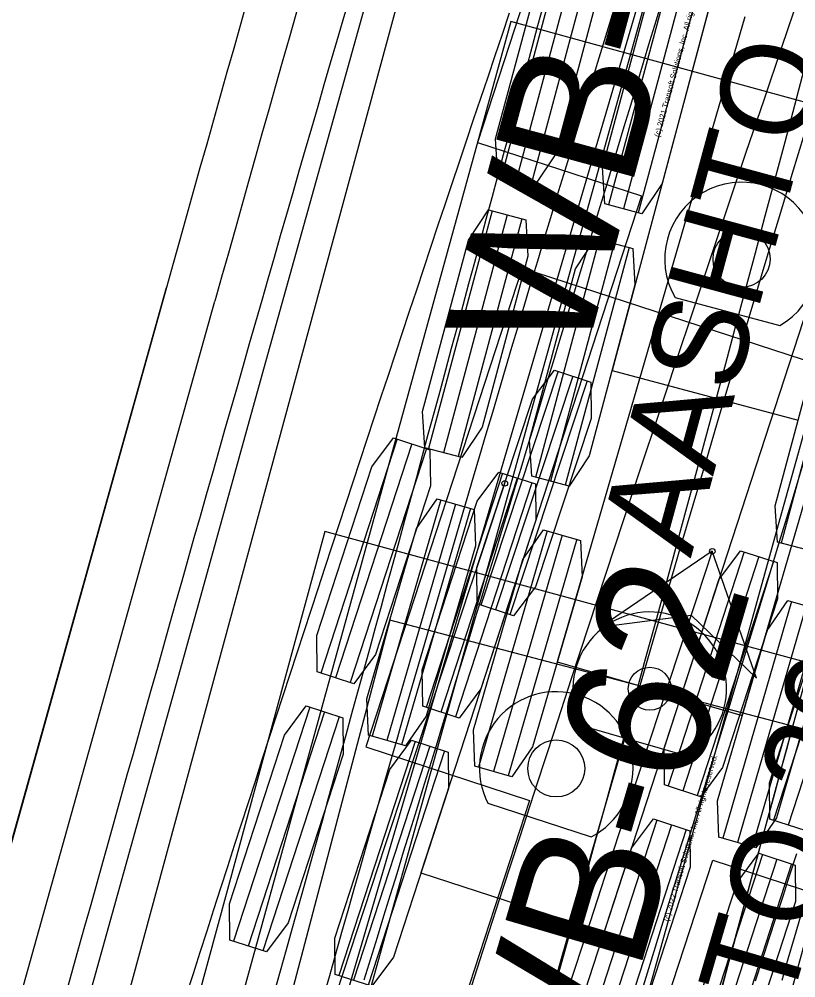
# Model space of a CAD drawing. Extents: x -14 to 1565148, y -25 to 642856.
# Drawn here: x 1564923.89 to 1564935.45, y 636716.95 to 636731.22 of the extents above; entities that cross this region are included whole.
import ezdxf

# ---------------------------------------------------------------- set-up
doc = ezdxf.new("R2010")
doc.units = 0
for name, color, linetype in [('GE_P_Alignment_100_Stations', 7, 'Continuous'), ('GE_X_Alignment', 7, 'Continuous'), ('MT_P_Work_Area', 7, 'Continuous'), ('PV_P_EOP', 7, 'Continuous'), ('PV_X_EOP', 7, 'Continuous'), ('TR_Turning_Path26', 7, 'Continuous'), ('TR_Turning_Path28', 7, 'Continuous'), ('TR_Turning_Path28 - Copy-1', 7, 'Continuous'), ('TR_Turning_Path29', 7, 'Continuous')]:
    doc.layers.add(name, color=color, linetype=linetype)

msp = doc.modelspace()

# ---------------------------------------------------------------- linework, layer by layer
at = {"layer": 'GE_P_Alignment_100_Stations'}
for p, q in [((1564936.02, 636755.417), (1564923.453, 636709.091)), ((1564931.657, 636706.865), (1564944.224, 636753.191)), ((1564926.286, 636706.581), (1564934.131, 636734.789))]:
    msp.add_line(p, q, dxfattribs=at)
for points in [[(1564922.431, 636707.647), (1564923.055, 636709.892), (1564923.947, 636713.098), (1564924.839, 636716.304), (1564925.73, 636719.51), (1564926.622, 636722.716), (1564927.513, 636725.922), (1564928.405, 636729.128), (1564929.297, 636732.334), (1564930.188, 636735.539), (1564930.277, 636735.86)], [(1564930.141, 636705.514), (1564930.765, 636707.758), (1564931.657, 636710.962), (1564932.548, 636714.167), (1564933.439, 636717.372), (1564934.331, 636720.577), (1564935.222, 636723.783), (1564936.113, 636726.988), (1564937.005, 636730.193), (1564937.896, 636733.398), (1564937.986, 636733.719)], [(1564924.604, 636716.752), (1564924.694, 636717.074), (1564924.784, 636717.395), (1564924.874, 636717.716), (1564924.964, 636718.037), (1564925.054, 636718.359), (1564925.144, 636718.68), (1564925.234, 636719.001), (1564925.324, 636719.323), (1564925.414, 636719.644), (1564925.504, 636719.966), (1564925.594, 636720.287), (1564925.685, 636720.608), (1564925.775, 636720.93), (1564925.866, 636721.251), (1564925.956, 636721.572), (1564926.047, 636721.894), (1564926.137, 636722.215), (1564926.228, 636722.536), (1564926.319, 636722.857), (1564926.41, 636723.179), (1564926.501, 636723.5), (1564926.592, 636723.821), (1564926.684, 636724.142), (1564926.775, 636724.464), (1564926.867, 636724.785), (1564926.958, 636725.106), (1564927.05, 636725.428), (1564927.142, 636725.749), (1564927.233, 636726.07), (1564927.325, 636726.391), (1564927.417, 636726.713), (1564927.509, 636727.034), (1564927.602, 636727.355), (1564927.694, 636727.676), (1564927.786, 636727.998), (1564927.879, 636728.319), (1564927.971, 636728.64), (1564928.064, 636728.961), (1564928.157, 636729.283), (1564928.25, 636729.604), (1564928.343, 636729.925), (1564928.436, 636730.247), (1564928.529, 636730.568), (1564928.622, 636730.889), (1564928.715, 636731.21), (1564928.809, 636731.532)], [(1564935.488, 636720.989), (1564935.401, 636720.668), (1564935.314, 636720.347), (1564935.227, 636720.025), (1564935.14, 636719.704), (1564935.053, 636719.383), (1564934.965, 636719.062), (1564934.878, 636718.741), (1564934.791, 636718.419), (1564934.704, 636718.098), (1564934.617, 636717.777), (1564934.53, 636717.456), (1564934.443, 636717.134), (1564934.355, 636716.813)]]:
    msp.add_lwpolyline(points, dxfattribs=at)
at = {"layer": 'GE_X_Alignment'}
msp.add_line((1564926.086, 636727.225), (1564895.969, 636619.491), dxfattribs=at)
for centre, radius, start in [((1565911.499, 636405.11), 1040.25, 160.594709), ((1565931.298, 636446.221), 1043.75, 163.082175)]:
    msp.add_arc(centre, radius, start, 164.38184, dxfattribs=at)
at = {"layer": 'MT_P_Work_Area'}
for p, q in [((1564934.694, 636731.253), (1564931.904, 636721.65)), ((1564934.656, 636720.85), (1564937.447, 636730.453)), ((1564930.17, 636724.063), (1564929.147, 636720.542)), ((1564930.391, 636723.999), (1564929.367, 636720.478)), ((1564930.611, 636723.935), (1564929.587, 636720.414)), ((1564931.755, 636723.603), (1564930.732, 636720.082)), ((1564931.975, 636723.539), (1564930.952, 636720.018)), ((1564932.195, 636723.475), (1564931.172, 636719.954)), ((1564935.388, 636722.547), (1564934.365, 636719.026)), ((1564935.608, 636722.483), (1564934.585, 636718.962)), ((1564935.828, 636722.419), (1564934.805, 636718.898)), ((1564929.412, 636722.27), (1564920.23, 636687.461)), ((1564937.148, 636720.23), (1564929.412, 636722.27)), ((1564929.412, 636722.27), (1564929.412, 636722.27)), ((1564931.904, 636721.65), (1564934.656, 636720.85)), ((1564932.278, 636720.7), (1564933.83, 636720.249))]:
    msp.add_line(p, q, dxfattribs=at)
for points in [[(1564928.424, 636716.655), (1564928.516, 636716.978), (1564928.607, 636717.302), (1564928.699, 636717.625), (1564928.79, 636717.948), (1564928.882, 636718.271), (1564928.974, 636718.595), (1564929.066, 636718.918), (1564929.159, 636719.241), (1564929.251, 636719.564), (1564929.344, 636719.887), (1564929.436, 636720.209), (1564929.529, 636720.532), (1564929.622, 636720.855), (1564929.716, 636721.178), (1564929.809, 636721.501), (1564929.903, 636721.823), (1564929.996, 636722.146), (1564930.09, 636722.469), (1564930.184, 636722.791), (1564930.279, 636723.114), (1564930.373, 636723.436), (1564930.467, 636723.758), (1564930.562, 636724.081), (1564930.657, 636724.403), (1564930.752, 636724.725), (1564930.847, 636725.047), (1564930.942, 636725.37), (1564931.038, 636725.692), (1564931.133, 636726.014), (1564931.229, 636726.336), (1564931.325, 636726.658), (1564931.421, 636726.98), (1564931.517, 636727.302), (1564931.614, 636727.624), (1564931.71, 636727.945), (1564931.807, 636728.267), (1564931.904, 636728.589), (1564932.001, 636728.91), (1564932.098, 636729.232), (1564932.195, 636729.554), (1564932.293, 636729.875), (1564932.391, 636730.197), (1564932.488, 636730.518), (1564932.586, 636730.839), (1564932.684, 636731.161), (1564932.783, 636731.482)], [(1564935.251, 636716.908), (1564935.342, 636717.228), (1564935.434, 636717.548), (1564935.526, 636717.868)]]:
    msp.add_lwpolyline(points, dxfattribs=at)
for points in [[(1564930.116, 636724.079), (1564930.665, 636723.919), (1564930.687, 636723.378), (1564929.951, 636720.843), (1564929.642, 636720.398), (1564929.093, 636720.558), (1564929.07, 636721.099), (1564929.807, 636723.634)], [(1564931.7, 636723.618), (1564932.25, 636723.459), (1564932.272, 636722.918), (1564931.535, 636720.383), (1564931.226, 636719.938), (1564930.677, 636720.097), (1564930.655, 636720.638), (1564931.392, 636723.174)], [(1564935.333, 636722.563), (1564935.883, 636722.403), (1564935.905, 636721.862), (1564935.168, 636719.327), (1564934.859, 636718.882), (1564934.31, 636719.042), (1564934.288, 636719.583), (1564935.025, 636722.118)]]:
    msp.add_lwpolyline(points, close=True, dxfattribs=at)
msp.add_circle((1564933.28, 636721.25), 0.32, dxfattribs=at)
for centre, radius, start, end in [((1565594.047, 636529.053), 688.306, 162.585575, 166.009279), ((1564933.28, 636721.25), 1.143, 298.7956, 208.7956)]:
    msp.add_arc(centre, radius, start, end, dxfattribs=at)
at = {"layer": 'PV_P_EOP'}
for p, q in [((1564895.969, 636619.491), (1564926.086, 636727.225)), ((1564896.692, 636619.289), (1564926.808, 636727.023))]:
    msp.add_line(p, q, dxfattribs=at)
for centre, radius, start in [((1565836.802, 636420.196), 982.5, 154.779538), ((1565836.802, 636420.196), 982, 154.779538), ((1565911.499, 636405.11), 1041, 160.594709), ((1565911.499, 636405.11), 1040.25, 160.594709), ((1565931.298, 636446.221), 1043.75, 163.082175), ((1565931.298, 636446.221), 1043, 163.082175)]:
    msp.add_arc(centre, radius, start, 164.38184, dxfattribs=at)
at = {"layer": 'PV_X_EOP'}
msp.add_arc((1565836.802, 636420.196), 980, 154.284444, 164.38184, dxfattribs=at)
at = {"layer": 'TR_Turning_Path26'}
for p, q in [((1564931.379, 636727.513), (1564929.052, 636720.383)), ((1564938.984, 636725.031), (1564931.379, 636727.513)), ((1564931.379, 636727.513), (1564931.379, 636727.513)), ((1564931.915, 636725.977), (1564930.764, 636722.496)), ((1564932.133, 636725.905), (1564930.982, 636722.424)), ((1564932.35, 636725.833), (1564931.199, 636722.352)), ((1564929.052, 636720.383), (1564931.492, 636719.587)), ((1564931.492, 636719.587), (1564928.39, 636710.08)), ((1564931.115, 636709.191), (1564934.218, 636718.698)), ((1564934.218, 636718.698), (1564936.658, 636717.901))]:
    msp.add_line(p, q, dxfattribs=at)
for points in [[(1564931.861, 636725.995), (1564932.404, 636725.815), (1564932.407, 636725.274), (1564931.578, 636722.767), (1564931.253, 636722.334), (1564930.71, 636722.514), (1564930.708, 636723.055), (1564931.537, 636725.562)], [(1564934.211, 636723.297), (1564932.556, 636722.172), (1564933.897, 636722.347), (1564934.868, 636721.408)]]:
    msp.add_lwpolyline(points, close=True, dxfattribs=at)
for points in [[(1564928.619, 636716.713), (1564928.723, 636717.03), (1564928.827, 636717.346), (1564928.931, 636717.663), (1564929.035, 636717.979), (1564929.139, 636718.296), (1564929.243, 636718.612), (1564929.348, 636718.929), (1564929.452, 636719.245), (1564929.556, 636719.562), (1564929.66, 636719.878), (1564929.764, 636720.195), (1564929.869, 636720.511), (1564929.973, 636720.828), (1564930.077, 636721.144), (1564930.182, 636721.461), (1564930.286, 636721.777), (1564930.39, 636722.094), (1564930.495, 636722.41), (1564930.599, 636722.726), (1564930.704, 636723.043), (1564930.808, 636723.359), (1564930.913, 636723.676), (1564931.017, 636723.992), (1564931.122, 636724.308)], [(1564934.211, 636723.297), (1564932.556, 636722.172), (1564933.897, 636722.347), (1564934.868, 636721.408), (1564934.211, 636723.297)]]:
    msp.add_lwpolyline(points, dxfattribs=at)
for centre in [(1564931.122, 636724.308), (1564934.211, 636723.297)]:
    msp.add_circle(centre, 0.0417, dxfattribs=at)
msp.add_arc((1568405.55, 635575.204), 3656.27, 161.699159, 163.159899, dxfattribs=at)
at = {"layer": 'TR_Turning_Path28'}
for p, q in [((1564935.357, 636743.647), (1564930.715, 636729.383)), ((1564930.715, 636729.383), (1564933.156, 636728.589)), ((1564933.156, 636728.589), (1564929.875, 636718.509)), ((1564932.601, 636717.622), (1564935.881, 636727.702)), ((1564929.52, 636724.97), (1564928.385, 636721.483)), ((1564929.738, 636724.899), (1564928.603, 636721.412)), ((1564929.955, 636724.828), (1564928.821, 636721.341)), ((1564931.089, 636724.459), (1564929.954, 636720.973)), ((1564931.307, 636724.388), (1564930.172, 636720.902)), ((1564931.524, 636724.317), (1564930.39, 636720.831)), ((1564928.444, 636723.591), (1564915.862, 636677.342)), ((1564932.544, 636722.475), (1564928.444, 636723.591)), ((1564934.686, 636723.288), (1564933.552, 636719.802)), ((1564934.904, 636723.218), (1564933.77, 636719.731)), ((1564935.122, 636723.147), (1564933.987, 636719.66)), ((1564936.255, 636722.778), (1564935.121, 636719.291)), ((1564936.473, 636722.707), (1564935.339, 636719.22)), ((1564936.645, 636721.359), (1564932.544, 636722.475)), ((1564924.064, 636675.111), (1564936.645, 636721.359)), ((1564928.22, 636720.976), (1564927.085, 636717.489)), ((1564928.438, 636720.905), (1564927.303, 636717.418)), ((1564928.656, 636720.834), (1564927.521, 636717.347)), ((1564929.789, 636720.465), (1564928.654, 636716.979)), ((1564930.007, 636720.394), (1564928.872, 636716.908)), ((1564930.225, 636720.324), (1564929.09, 636716.837)), ((1564930.87, 636719.544), (1564932.407, 636719.044)), ((1564933.387, 636719.295), (1564932.252, 636715.808)), ((1564933.604, 636719.224), (1564932.47, 636715.737)), ((1564933.822, 636719.153), (1564932.688, 636715.666)), ((1564934.956, 636718.784), (1564933.821, 636715.297)), ((1564935.173, 636718.713), (1564934.039, 636715.226)), ((1564929.875, 636718.509), (1564932.601, 636717.622)), ((1564935.391, 636718.642), (1564934.257, 636715.155))]:
    msp.add_line(p, q, dxfattribs=at)
for points in [[(1564926.385, 636716.69), (1564926.487, 636717.009), (1564926.589, 636717.327), (1564926.691, 636717.646), (1564926.794, 636717.965), (1564926.896, 636718.283), (1564926.999, 636718.602), (1564927.101, 636718.92), (1564927.204, 636719.239), (1564927.307, 636719.557), (1564927.41, 636719.876), (1564927.513, 636720.194), (1564927.617, 636720.512), (1564927.72, 636720.831), (1564927.823, 636721.149), (1564927.927, 636721.467), (1564928.031, 636721.785), (1564928.135, 636722.103), (1564928.239, 636722.422), (1564928.343, 636722.74), (1564928.447, 636723.058), (1564928.551, 636723.376), (1564928.655, 636723.694), (1564928.76, 636724.012), (1564928.864, 636724.329), (1564928.969, 636724.647), (1564929.074, 636724.965), (1564929.179, 636725.283), (1564929.284, 636725.601), (1564929.389, 636725.918), (1564929.494, 636726.236), (1564929.6, 636726.554), (1564929.705, 636726.871), (1564929.811, 636727.189), (1564929.916, 636727.506), (1564930.022, 636727.824), (1564930.128, 636728.141), (1564930.234, 636728.459), (1564930.34, 636728.776), (1564930.447, 636729.094), (1564930.553, 636729.411), (1564930.659, 636729.728), (1564930.766, 636730.045), (1564930.873, 636730.363), (1564930.98, 636730.68), (1564931.086, 636730.997), (1564931.193, 636731.314)], [(1564934.854, 636716.9), (1564934.956, 636717.216), (1564935.059, 636717.531), (1564935.161, 636717.847), (1564935.264, 636718.163), (1564935.366, 636718.478), (1564935.469, 636718.794)]]:
    msp.add_lwpolyline(points, dxfattribs=at)
for points in [[(1564929.466, 636724.987), (1564930.009, 636724.81), (1564930.015, 636724.269), (1564929.198, 636721.758), (1564928.875, 636721.324), (1564928.331, 636721.501), (1564928.326, 636722.042), (1564929.143, 636724.553)], [(1564931.035, 636724.477), (1564931.579, 636724.3), (1564931.584, 636723.758), (1564930.767, 636721.248), (1564930.444, 636720.813), (1564929.9, 636720.99), (1564929.895, 636721.532), (1564930.712, 636724.042)], [(1564934.632, 636723.306), (1564935.176, 636723.129), (1564935.181, 636722.588), (1564934.364, 636720.077), (1564934.041, 636719.642), (1564933.498, 636719.819), (1564933.493, 636720.361), (1564934.309, 636722.871)], [(1564936.201, 636722.795), (1564936.745, 636722.618), (1564936.75, 636722.077), (1564935.933, 636719.567), (1564935.61, 636719.132), (1564935.067, 636719.309), (1564935.062, 636719.85), (1564935.878, 636722.361)], [(1564928.166, 636720.994), (1564928.71, 636720.817), (1564928.715, 636720.275), (1564927.898, 636717.765), (1564927.575, 636717.33), (1564927.031, 636717.507), (1564927.026, 636718.048), (1564927.843, 636720.559)], [(1564929.735, 636720.483), (1564930.279, 636720.306), (1564930.284, 636719.764), (1564929.467, 636717.254), (1564929.144, 636716.819), (1564928.6, 636716.996), (1564928.595, 636717.538), (1564929.412, 636720.048)], [(1564933.333, 636719.312), (1564933.876, 636719.135), (1564933.881, 636718.594), (1564933.065, 636716.083), (1564932.742, 636715.648), (1564932.198, 636715.825), (1564932.193, 636716.367), (1564933.01, 636718.877)], [(1564934.902, 636718.802), (1564935.445, 636718.625), (1564935.45, 636718.083), (1564934.634, 636715.573), (1564934.311, 636715.138), (1564933.767, 636715.315), (1564933.762, 636715.856), (1564934.579, 636718.367)]]:
    msp.add_lwpolyline(points, close=True, dxfattribs=at)
msp.add_circle((1564931.888, 636720.063), 0.424, dxfattribs=at)
for centre, radius, start, end in [((1565842.213, 636423.646), 957.571, 160.797084, 167.118411), ((1564931.888, 636720.063), 1.143, 296.9739, 206.9739)]:
    msp.add_arc(centre, radius, start, end, dxfattribs=at)
at = {"layer": 'TR_Turning_Path28 - Copy-1'}
for p, q in [((1564935.46, 636736.231), (1564932.719, 636725.991)), ((1564932.021, 636732.424), (1564931.073, 636728.882)), ((1564932.242, 636732.365), (1564931.294, 636728.823)), ((1564932.464, 636732.305), (1564931.516, 636728.763)), ((1564933.615, 636731.997), (1564932.667, 636728.455)), ((1564933.836, 636731.938), (1564932.888, 636728.396)), ((1564934.058, 636731.879), (1564933.109, 636728.337)), ((1564931.213, 636731.188), (1564918.482, 636684.981)), ((1564935.311, 636730.059), (1564931.213, 636731.188)), ((1564939.408, 636728.93), (1564935.311, 636730.059)), ((1564930.935, 636728.367), (1564929.987, 636724.825)), ((1564931.156, 636728.307), (1564930.208, 636724.765)), ((1564931.378, 636728.248), (1564930.43, 636724.706)), ((1564932.529, 636727.94), (1564931.581, 636724.398)), ((1564932.75, 636727.881), (1564931.802, 636724.339)), ((1564932.972, 636727.821), (1564932.023, 636724.28)), ((1564933.657, 636727.078), (1564935.218, 636726.66)), ((1564936.183, 636726.962), (1564935.235, 636723.42)), ((1564932.719, 636725.991), (1564935.488, 636725.25))]:
    msp.add_line(p, q, dxfattribs=at)
for points in [[(1564931.966, 636732.439), (1564932.519, 636732.291), (1564932.552, 636731.75), (1564931.87, 636729.2), (1564931.571, 636728.749), (1564931.018, 636728.897), (1564930.984, 636729.437), (1564931.667, 636731.987)], [(1564933.56, 636732.012), (1564934.113, 636731.864), (1564934.146, 636731.323), (1564933.464, 636728.773), (1564933.164, 636728.322), (1564932.612, 636728.47), (1564932.578, 636729.01), (1564933.261, 636731.561)], [(1564930.88, 636728.381), (1564931.433, 636728.233), (1564931.466, 636727.693), (1564930.784, 636725.143), (1564930.484, 636724.691), (1564929.932, 636724.839), (1564929.898, 636725.38), (1564930.581, 636727.93)], [(1564932.474, 636727.955), (1564933.026, 636727.807), (1564933.06, 636727.266), (1564932.378, 636724.716), (1564932.078, 636724.265), (1564931.526, 636724.413), (1564931.492, 636724.953), (1564932.175, 636727.503)], [(1564936.129, 636726.976), (1564936.681, 636726.828), (1564936.715, 636726.288), (1564936.032, 636723.738), (1564935.733, 636723.287), (1564935.18, 636723.434), (1564935.147, 636723.975), (1564935.829, 636726.525)]]:
    msp.add_lwpolyline(points, close=True, dxfattribs=at)
msp.add_lwpolyline([(1564927.695, 636716.73), (1564927.785, 636717.049), (1564927.874, 636717.368), (1564927.963, 636717.688), (1564928.052, 636718.007), (1564928.141, 636718.327), (1564928.229, 636718.646), (1564928.318, 636718.966), (1564928.407, 636719.285), (1564928.495, 636719.605), (1564928.583, 636719.924), (1564928.672, 636720.244), (1564928.76, 636720.564), (1564928.848, 636720.883), (1564928.936, 636721.203), (1564929.024, 636721.523), (1564929.112, 636721.842), (1564929.199, 636722.162), (1564929.287, 636722.482), (1564929.374, 636722.802), (1564929.462, 636723.121), (1564929.549, 636723.441), (1564929.636, 636723.761), (1564929.724, 636724.081), (1564929.811, 636724.401), (1564929.897, 636724.721), (1564929.984, 636725.041), (1564930.071, 636725.361), (1564930.158, 636725.681), (1564930.244, 636726.001), (1564930.331, 636726.321), (1564930.417, 636726.641), (1564930.503, 636726.962), (1564930.589, 636727.282), (1564930.675, 636727.602), (1564930.761, 636727.922), (1564930.847, 636728.242), (1564930.933, 636728.563), (1564931.019, 636728.883), (1564931.104, 636729.203), (1564931.19, 636729.524), (1564931.275, 636729.844), (1564931.36, 636730.165), (1564931.446, 636730.485), (1564931.531, 636730.805), (1564931.616, 636731.126), (1564931.701, 636731.446)], dxfattribs=at)
msp.add_circle((1564934.646, 636727.649), 0.424, dxfattribs=at)
for centre, radius, start, end in [((1563874.111, 637011.375), 1098.008, 342.237065, 346.039973), ((1564934.646, 636727.649), 1.143, 300.0137, 210.0137)]:
    msp.add_arc(centre, radius, start, end, dxfattribs=at)
at = {"layer": 'TR_Turning_Path29'}
msp.add_line((1564936.696, 636743.686), (1564923.19, 636697.699), dxfattribs=at)
msp.add_lwpolyline([(1564929.03, 636716.914), (1564929.128, 636717.232), (1564929.226, 636717.549), (1564929.324, 636717.866), (1564929.421, 636718.184), (1564929.519, 636718.501), (1564929.617, 636718.819), (1564929.714, 636719.136), (1564929.812, 636719.454), (1564929.909, 636719.771), (1564930.007, 636720.089), (1564930.104, 636720.406), (1564930.201, 636720.724), (1564930.299, 636721.041), (1564930.396, 636721.359), (1564930.493, 636721.676), (1564930.59, 636721.994), (1564930.687, 636722.312), (1564930.784, 636722.629), (1564930.881, 636722.947), (1564930.977, 636723.265), (1564931.074, 636723.582), (1564931.171, 636723.9), (1564931.268, 636724.218), (1564931.364, 636724.536), (1564931.461, 636724.853), (1564931.557, 636725.171), (1564931.654, 636725.489), (1564931.75, 636725.807), (1564931.846, 636726.125), (1564931.942, 636726.443), (1564932.039, 636726.761), (1564932.135, 636727.078), (1564932.231, 636727.396), (1564932.327, 636727.714), (1564932.423, 636728.032), (1564932.519, 636728.35), (1564932.614, 636728.668), (1564932.71, 636728.986), (1564932.806, 636729.304), (1564932.901, 636729.622), (1564932.997, 636729.941), (1564933.093, 636730.259), (1564933.188, 636730.577), (1564933.283, 636730.895), (1564933.379, 636731.213), (1564933.474, 636731.531)], dxfattribs=at)
msp.add_arc((1563222.214, 637243.84), 1790.301, 341.585451, 344.280636, dxfattribs=at)

# ---------------------------------------------------------------- texts
at = {"layer": 'GE_P_Alignment_100_Stations'}
for s, height, p in [('AASHTO 2018 (US)', 1.41667, (1564933.889, 636723.185)), ('WB-62', 2.125, (1564932.284, 636726.058)), ('(c) 2021 Transoft Solutions, Inc. All rights reserved.', 0.085, (1564933.426, 636729.458))]:
    msp.add_text(s, height=height, rotation=74.8226, dxfattribs=at).set_placement(p)
at = {"layer": 'TR_Turning_Path29'}
for s, height, p in [('AASHTO 2018 (US)', 1.41667, (1564933.896, 636711.505)), ('WB-62', 2.125, (1564932.35, 636714.411)), ('(c) 2022 Transoft Solutions, Inc. All rights reserved.', 0.085, (1564933.561, 636717.779))]:
    msp.add_text(s, height=height, rotation=73.6327, dxfattribs=at).set_placement(p)

doc.saveas('drawing.dxf')
